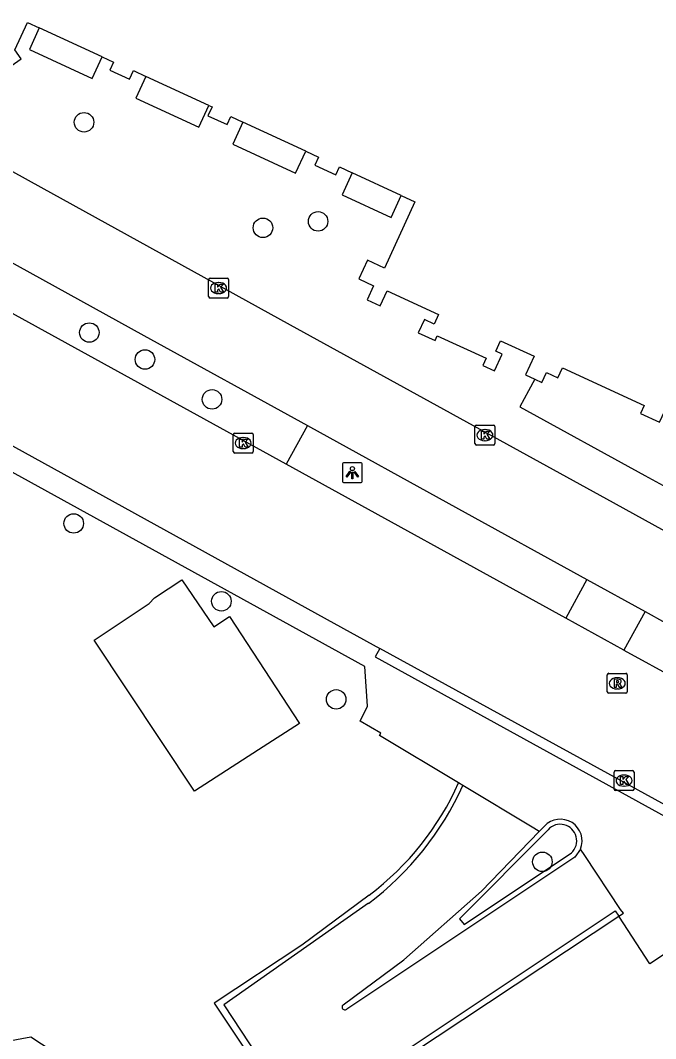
# Model space of a CAD drawing. Extents: x 161087 to 161922, y 382574 to 383873.
# Drawn here: x 161710.6 to 161742.4, y 383183 to 383234.1 of the extents above; entities that cross this region are included whole.
import ezdxf

# ---------------------------------------------------------------- set-up
doc = ezdxf.new("R2010")
doc.units = 0
for name, color, linetype in [('IMGEO_Berm_open', 7, 'Continuous'), ('IMGEO_Boom', 7, 'Continuous'), ('IMGEO_Fietspad_gesloten', 7, 'Continuous'), ('IMGEO_Kolk', 7, 'Continuous'), ('IMGEO_Lichtpunt', 7, 'Continuous'), ('IMGEO_Muur', 7, 'Continuous'), ('IMGEO_Pand', 7, 'Continuous'), ('IMGEO_Rijbaan_lokaal_gesloten', 7, 'Continuous'), ('IMGEO_Rioolput', 7, 'Continuous'), ('IMGEO_Voetpad_open', 7, 'Continuous')]:
    doc.layers.add(name, color=color, linetype=linetype)

msp = doc.modelspace()

# ---------------------------------------------------------------- linework, layer by layer
at = {"layer": 'IMGEO_Berm_open'}
for points in [[(161724.951, 383213.76), (161723.882, 383211.826)], [(161738.957, 383206.047), (161737.901, 383204.11)], [(161741.877, 383204.439), (161740.813, 383202.508)]]:
    msp.add_lwpolyline(points, dxfattribs=at)
at = {"layer": 'IMGEO_Boom'}
for centre in [(161713.754, 383228.96), (161725.487, 383223.992), (161722.723, 383223.672), (161714.02, 383218.421), (161716.809, 383217.072), (161720.172, 383215.071), (161713.236, 383208.856), (161720.641, 383204.956), (161726.392, 383200.04), (161736.73, 383191.901)]:
    msp.add_circle(centre, 0.489, dxfattribs=at)
at = {"layer": 'IMGEO_Fietspad_gesloten'}
for points in [[(161813.482, 383169.651), (161808.082, 383172.609), (161796.69, 383178.843), (161781.538, 383187.211), (161765.085, 383196.212), (161740.293, 383209.885), (161724.103, 383218.792), (161711.611, 383225.692), (161701.802, 383231.102)], [(161706.575, 383223.893), (161716.757, 383218.273), (161724.951, 383213.76)], [(161724.951, 383213.76), (161732.527, 383209.588), (161738.957, 383206.047)], [(161738.957, 383206.047), (161741.877, 383204.439)], [(161741.877, 383204.439), (161742.901, 383203.875), (161744.567, 383202.962)]]:
    msp.add_lwpolyline(points, dxfattribs=at)
at = {"layer": 'IMGEO_Kolk'}
for p, q in [((161719.999, 383220.225), (161719.999, 383221.077)), ((161720.074, 383221.151), (161720.926, 383221.151)), ((161720.487, 383220.931), (161720.512, 383220.931)), ((161721, 383221.077), (161721, 383220.225)), ((161720.51, 383220.371), (161720.485, 383220.371)), ((161720.926, 383220.151), (161720.074, 383220.151)), ((161733.425, 383213.783), (161734.277, 383213.783)), ((161721.232, 383212.457), (161721.232, 383213.309)), ((161721.307, 383213.383), (161722.159, 383213.383)), ((161722.233, 383213.309), (161722.233, 383212.457)), ((161733.35, 383212.857), (161733.35, 383213.709)), ((161733.838, 383213.563), (161733.863, 383213.563)), ((161734.351, 383213.709), (161734.351, 383212.857)), ((161721.72, 383213.163), (161721.745, 383213.163)), ((161734.277, 383212.783), (161733.425, 383212.783)), ((161733.861, 383213.003), (161733.836, 383213.003)), ((161722.159, 383212.383), (161721.307, 383212.383)), ((161721.743, 383212.603), (161721.718, 383212.603)), ((161740.322, 383195.544), (161740.322, 383196.396)), ((161740.397, 383196.47), (161741.249, 383196.47)), ((161741.323, 383196.396), (161741.323, 383195.544)), ((161740.81, 383196.25), (161740.835, 383196.25)), ((161741.249, 383195.47), (161740.397, 383195.47)), ((161740.833, 383195.69), (161740.808, 383195.69))]:
    msp.add_line(p, q, dxfattribs=at)
for points in [[(161719.999, 383220.225), (161719.999, 383221.077)], [(161720.074, 383221.151), (161720.926, 383221.151)], [(161721, 383221.077), (161721, 383220.225)], [(161720.32, 383220.851), (161720.443, 383220.851), (161720.443, 383220.7), (161720.573, 383220.851), (161720.737, 383220.851), (161720.591, 383220.7), (161720.744, 383220.451), (161720.592, 383220.451), (161720.507, 383220.615), (161720.443, 383220.548), (161720.443, 383220.451), (161720.32, 383220.451), (161720.32, 383220.851)], [(161720.926, 383220.151), (161720.074, 383220.151)], [(161733.425, 383213.783), (161734.277, 383213.783)], [(161721.232, 383212.457), (161721.232, 383213.309)], [(161721.307, 383213.383), (161722.159, 383213.383)], [(161722.233, 383213.309), (161722.233, 383212.457)], [(161733.35, 383212.857), (161733.35, 383213.709)], [(161733.671, 383213.483), (161733.794, 383213.483), (161733.794, 383213.332), (161733.924, 383213.483), (161734.088, 383213.483), (161733.942, 383213.332), (161734.095, 383213.083), (161733.943, 383213.083), (161733.858, 383213.247), (161733.794, 383213.18), (161733.794, 383213.083), (161733.671, 383213.083), (161733.671, 383213.483)], [(161734.351, 383213.709), (161734.351, 383212.857)], [(161721.553, 383213.083), (161721.676, 383213.083), (161721.676, 383212.932), (161721.806, 383213.083), (161721.97, 383213.083), (161721.824, 383212.932), (161721.977, 383212.683), (161721.825, 383212.683), (161721.74, 383212.847), (161721.676, 383212.78), (161721.676, 383212.683), (161721.553, 383212.683), (161721.553, 383213.083)], [(161734.277, 383212.783), (161733.425, 383212.783)], [(161722.159, 383212.383), (161721.307, 383212.383)], [(161740.322, 383195.544), (161740.322, 383196.396)], [(161740.397, 383196.47), (161741.249, 383196.47)], [(161741.323, 383196.396), (161741.323, 383195.544)], [(161740.643, 383196.17), (161740.766, 383196.17), (161740.766, 383196.019), (161740.896, 383196.17), (161741.06, 383196.17), (161740.914, 383196.019), (161741.067, 383195.77), (161740.915, 383195.77), (161740.83, 383195.934), (161740.766, 383195.867), (161740.766, 383195.77), (161740.643, 383195.77), (161740.643, 383196.17)], [(161741.249, 383195.47), (161740.397, 383195.47)]]:
    msp.add_lwpolyline(points, dxfattribs=at)
for centre, start, end in [((161720.076, 383221.075), 91.552, 178.448), ((161720.076, 383221.075), 91.552, 178.448), ((161720.924, 383221.075), 1.552, 88.448), ((161720.924, 383221.075), 1.552, 88.448), ((161720.076, 383220.227), 181.552, 268.448), ((161720.076, 383220.227), 181.552, 268.448), ((161720.924, 383220.227), 271.552, 358.448), ((161720.924, 383220.227), 271.552, 358.448), ((161733.427, 383213.707), 91.552, 178.448), ((161733.427, 383213.707), 91.552, 178.448), ((161734.275, 383213.707), 1.552, 88.448), ((161734.275, 383213.707), 1.552, 88.448), ((161721.309, 383213.307), 91.552, 178.448), ((161721.309, 383213.307), 91.552, 178.448), ((161722.157, 383213.307), 1.552, 88.448), ((161722.157, 383213.307), 1.552, 88.448), ((161733.427, 383212.859), 181.552, 268.448), ((161733.427, 383212.859), 181.552, 268.448), ((161734.275, 383212.859), 271.552, 358.448), ((161734.275, 383212.859), 271.552, 358.448), ((161721.309, 383212.459), 181.552, 268.448), ((161721.309, 383212.459), 181.552, 268.448), ((161722.157, 383212.459), 271.552, 358.448), ((161722.157, 383212.459), 271.552, 358.448), ((161740.399, 383196.394), 91.552, 178.448), ((161740.399, 383196.394), 91.552, 178.448), ((161741.247, 383196.394), 1.552, 88.448), ((161741.247, 383196.394), 1.552, 88.448), ((161740.399, 383195.546), 181.552, 268.448), ((161740.399, 383195.546), 181.552, 268.448), ((161741.247, 383195.546), 271.552, 358.448), ((161741.247, 383195.546), 271.552, 358.448)]:
    msp.add_arc(centre, 0.0765, start, end, dxfattribs=at)
for centre, major_axis, ratio, start_param, end_param in [((161720.486, 383220.651), (-0.387, 0.002), 0.722429, 4.712389, 7.853982), ((161720.511, 383220.651), (-0.39, 0.002), 0.717154, 1.570796, 4.712389), ((161733.837, 383213.283), (-0.387, 0.002), 0.722429, 4.712389, 7.853982), ((161733.862, 383213.283), (-0.39, 0.002), 0.717154, 1.570796, 4.712389), ((161721.719, 383212.883), (-0.387, 0.002), 0.722429, 4.712389, 7.853982), ((161721.744, 383212.883), (-0.39, 0.002), 0.717154, 1.570796, 4.712389), ((161740.809, 383195.97), (-0.387, 0.002), 0.722429, 4.712389, 7.853982), ((161740.834, 383195.97), (-0.39, 0.002), 0.717154, 1.570796, 4.712389)]:
    msp.add_ellipse(centre, major_axis=major_axis, ratio=ratio, start_param=start_param, end_param=end_param, dxfattribs=at)
at = {"layer": 'IMGEO_Lichtpunt'}
for p, q in [((161726.707, 383211.804), (161726.707, 383210.997)), ((161726.707, 383211.804), (161726.707, 383210.997)), ((161727.609, 383211.899), (161726.801, 383211.899)), ((161727.609, 383211.899), (161726.801, 383211.899)), ((161727.703, 383210.997), (161727.703, 383211.804)), ((161727.703, 383210.997), (161727.703, 383211.804)), ((161726.801, 383210.903), (161727.609, 383210.903)), ((161726.801, 383210.903), (161727.609, 383210.903))]:
    msp.add_line(p, q, dxfattribs=at)
for points in [[(161727.081, 383211.468), (161727.12, 383211.44), (161726.932, 383211.178), (161726.894, 383211.205), (161727.081, 383211.468)], [(161727.183, 383211.42), (161727.23, 383211.42), (161727.23, 383211.098), (161727.183, 383211.098), (161727.183, 383211.42)], [(161727.293, 383211.44), (161727.331, 383211.467), (161727.518, 383211.205), (161727.479, 383211.177), (161727.293, 383211.44)]]:
    msp.add_lwpolyline(points, dxfattribs=at)
msp.add_circle((161727.206, 383211.602), 0.0994, dxfattribs=at)
for centre, start, end in [((161726.801, 383211.804), 90, 180), ((161726.801, 383211.804), 90, 180), ((161727.609, 383211.804), 0, 90), ((161727.609, 383211.804), 0, 90), ((161726.801, 383210.997), 180, 270), ((161726.801, 383210.997), 180, 270), ((161727.609, 383210.997), 270, 0), ((161727.609, 383210.997), 270, 360)]:
    msp.add_arc(centre, 0.0946, start, end, dxfattribs=at)
at = {"layer": 'IMGEO_Muur'}
for points in [[(161732.747, 383195.725), (161732.529, 383195.863)], [(161726.75, 383184.736), (161729.789, 383186.98), (161733.672, 383190.421), (161736.574, 383193.419)], [(161737.012, 383193.509), (161732.57, 383189.049), (161732.808, 383188.766), (161738.182, 383192.342)], [(161736.574, 383193.419), (161736.833, 383193.686)], [(161738.638, 383192.537), (161738.363, 383192.136), (161726.92, 383184.52)], [(161728.054, 383190.235), (161724.677, 383187.724), (161720.272, 383184.819), (161724.468, 383178.52), (161728.839, 383181.413), (161740.556, 383189.169)], [(161728.011, 383189.819), (161720.757, 383184.739), (161724.591, 383178.924), (161740.37, 383189.435), (161740.556, 383189.169)], [(161740.789, 383189.323), (161740.651, 383189.516)]]:
    msp.add_lwpolyline(points, dxfattribs=at)
for centre, radius, start, end in [((161719.46, 383201.662), 14.298, 306.9478, 336.0736), ((161718.799, 383202.058), 15.319, 306.9684, 335.5796), ((161737.631, 383192.947), 1.088, 337.8618, 137.1794), ((161737.624, 383192.953), 0.827, 312.3923, 137.7548), ((161726.824, 383184.62), 0.138, 122.5757, 313.8324)]:
    msp.add_arc(centre, radius, start, end, dxfattribs=at)
at = {"layer": 'IMGEO_Pand'}
for points in [[(161703.329, 383234.066), (161703.601, 383233.94), (161703.893, 383233.805), (161705.711, 383233.971), (161705.8, 383232.989), (161705.51, 383232.784), (161705.991, 383232.102), (161706.34, 383232.502), (161707.6, 383231.92), (161707.67, 383231.162), (161708.438, 383231.232), (161708.382, 383231.837), (161709.519, 383232.255), (161709.936, 383231.664), (161710.604, 383232.136), (161710.279, 383232.596), (161710.913, 383233.967), (161711.512, 383233.69)], [(161714.658, 383232.237), (161711.512, 383233.69)], [(161714.658, 383232.237), (161715.239, 383231.969), (161715.053, 383231.566), (161716.031, 383231.114), (161716.231, 383231.546), (161716.856, 383231.257)], [(161720.002, 383229.805), (161716.856, 383231.257)], [(161720.002, 383229.805), (161720.17, 383229.727), (161719.968, 383229.29), (161720.929, 383228.846), (161721.113, 383229.244), (161721.719, 383228.964)], [(161724.866, 383227.511), (161721.719, 383228.964)], [(161724.866, 383227.511), (161725.515, 383227.211), (161725.327, 383226.804), (161726.372, 383226.321), (161726.559, 383226.725), (161727.198, 383226.43)], [(161729.652, 383225.296), (161727.198, 383226.43)], [(161729.652, 383225.296), (161730.342, 383224.977), (161728.808, 383221.654), (161727.961, 383222.045), (161727.53, 383221.112), (161728.272, 383220.769), (161727.946, 383220.063), (161728.601, 383219.761), (161728.947, 383220.511), (161731.528, 383219.319), (161731.311, 383218.848), (161730.814, 383219.078), (161730.505, 383218.408), (161731.351, 383218.017), (161731.463, 383218.261), (161733.908, 383217.132), (161733.745, 383216.778), (161734.326, 383216.509), (161734.709, 383217.338), (161734.392, 383217.484), (161734.634, 383218.008), (161736.319, 383217.23), (161735.89, 383216.3), (161736.359, 383216.083)], [(161736.359, 383216.083), (161736.703, 383215.924), (161736.932, 383216.419), (161737.511, 383216.152), (161737.744, 383216.655), (161741.831, 383214.768), (161741.647, 383214.37), (161742.607, 383213.926), (161743.001, 383214.778), (161745.153, 383213.784), (161746.021, 383215.663), (161747.568, 383214.948), (161747.65, 383214.051), (161748.496, 383214.128), (161748.425, 383214.91), (161749.591, 383215.34), (161749.907, 383214.893), (161750.43, 383215.354), (161750.085, 383215.667), (161751.302, 383218.304), (161754.277, 383219.549)], [(161690.522, 383210.528), (161709.383, 383182.092), (161709.925, 383182.908), (161711.09, 383183.135), (161712.15, 383182.422), (161712.397, 383181.203), (161711.689, 383180.192), (161710.744, 383180.016), (161726.678, 383155.965)], [(161719.293, 383195.439), (161714.257, 383203.004), (161717.019, 383204.846), (161717.294, 383205.135), (161718.656, 383206.033), (161720.263, 383203.675), (161721.04, 383204.189), (161724.561, 383198.824), (161722.495, 383197.518), (161719.293, 383195.439)]]:
    msp.add_lwpolyline(points, dxfattribs=at)
at = {"layer": 'IMGEO_Rijbaan_lokaal_gesloten'}
for points in [[(161723.882, 383211.826), (161705.508, 383221.938)], [(161694.378, 383221.453), (161725.935, 383204.049), (161728.579, 383202.597)], [(161737.901, 383204.11), (161723.882, 383211.826)], [(161740.813, 383202.508), (161737.901, 383204.11)], [(161751.869, 383189.803), (161739.157, 383196.786), (161728.579, 383202.597)], [(161743.514, 383201.023), (161740.836, 383202.494), (161740.813, 383202.508)], [(161736.574, 383193.419), (161736.296, 383193.587), (161732.747, 383195.725)], [(161740.556, 383189.169), (161740.789, 383189.323), (161740.651, 383189.516), (161738.851, 383192.218), (161738.638, 383192.537)]]:
    msp.add_lwpolyline(points, dxfattribs=at)
at = {"layer": 'IMGEO_Rioolput'}
for p, q in [((161739.984, 383200.418), (161739.984, 383201.27)), ((161740.059, 383201.344), (161740.911, 383201.344)), ((161740.472, 383201.124), (161740.497, 383201.124)), ((161740.985, 383201.27), (161740.985, 383200.418)), ((161740.495, 383200.564), (161740.47, 383200.564)), ((161740.911, 383200.344), (161740.059, 383200.344))]:
    msp.add_line(p, q, dxfattribs=at)
for points in [[(161739.984, 383200.418), (161739.984, 383201.27)], [(161740.059, 383201.344), (161740.911, 383201.344)], [(161740.573, 383201.042), (161740.321, 383201.044), (161740.321, 383200.644)], [(161740.499, 383200.963), (161740.445, 383200.963), (161740.445, 383200.882)], [(161740.985, 383201.27), (161740.985, 383200.418)], [(161740.321, 383200.644), (161740.445, 383200.644), (161740.445, 383200.806), (161740.456, 383200.806)], [(161740.445, 383200.882), (161740.497, 383200.882)], [(161740.503, 383200.777), (161740.574, 383200.644), (161740.714, 383200.644), (161740.649, 383200.77)], [(161740.911, 383200.344), (161740.059, 383200.344)]]:
    msp.add_lwpolyline(points, dxfattribs=at)
for centre, radius, start, end in [((161740.061, 383201.268), 0.0765, 91.552, 178.448), ((161740.061, 383201.268), 0.0765, 91.552, 178.448), ((161740.505, 383200.867), 0.0964, 77.0061, 93.1865), ((161740.572, 383200.932), 0.109, 350.3612, 89.416), ((161740.909, 383201.268), 0.0765, 1.552, 88.448), ((161740.909, 383201.268), 0.0765, 1.552, 88.448), ((161740.455, 383200.753), 0.0533, 26.0293, 88.6989), ((161740.481, 383201.071), 0.19, 274.7715, 282.9687), ((161740.519, 383200.924), 0.0378, 276.6634, 79.6772), ((161740.57, 383200.932), 0.112, 277.5842, 350.9817), ((161740.554, 383200.717), 0.108, 29.5134, 73.7905), ((161740.061, 383200.42), 0.0765, 181.552, 268.448), ((161740.061, 383200.42), 0.0765, 181.552, 268.448), ((161740.909, 383200.42), 0.0765, 271.552, 358.448), ((161740.909, 383200.42), 0.0765, 271.552, 358.448)]:
    msp.add_arc(centre, radius, start, end, dxfattribs=at)
for centre, major_axis, ratio, start_param, end_param in [((161740.471, 383200.844), (-0.387, 0.002), 0.722429, 4.712389, 7.853982), ((161740.496, 383200.844), (-0.39, 0.002), 0.717154, 1.570796, 4.712389)]:
    msp.add_ellipse(centre, major_axis=major_axis, ratio=ratio, start_param=start_param, end_param=end_param, dxfattribs=at)
at = {"layer": 'IMGEO_Voetpad_open'}
for points in [[(161711.512, 383233.69), (161711.013, 383232.61), (161714.159, 383231.157), (161714.658, 383232.237)], [(161716.856, 383231.257), (161716.355, 383230.173), (161719.501, 383228.72), (161720.002, 383229.805)], [(161721.719, 383228.964), (161721.209, 383227.857), (161724.355, 383226.404), (161724.866, 383227.511)], [(161727.198, 383226.43), (161726.688, 383225.321), (161729.151, 383224.183), (161729.652, 383225.296)], [(161732.529, 383195.863), (161728.569, 383198.237), (161728.632, 383198.343), (161727.591, 383198.951), (161727.963, 383199.695), (161727.833, 383201.683), (161697.526, 383218.382), (161697.25, 383218.534), (161695.544, 383217.417), (161697.166, 383214.956), (161690.522, 383210.528)], [(161736.359, 383216.083), (161736.036, 383215.499), (161735.595, 383214.691), (161741.865, 383211.251), (161753.804, 383204.737)], [(161728.579, 383202.597), (161728.343, 383202.17), (161751.627, 383189.362), (161751.869, 383189.803)], [(161744.298, 383188.243), (161742.11, 383186.781), (161740.556, 383189.169)]]:
    msp.add_lwpolyline(points, dxfattribs=at)

doc.saveas('drawing.dxf')
